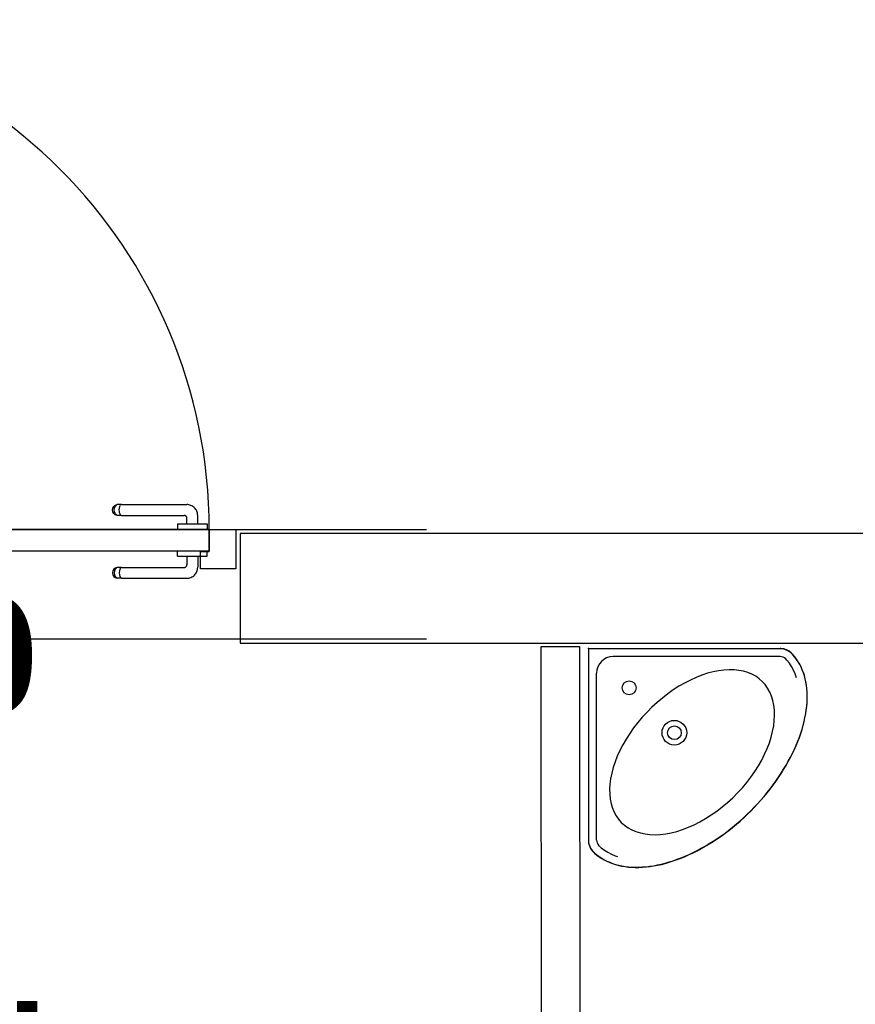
# Model space of a CAD drawing. Header units: millimetres. Extents: x -15 to 127, y -65 to 67.
# Tile 407 of 476: x 112.221 to 112.373, y 29.789 to 29.969. Entities that reach past the tile are written whole.
import ezdxf

# ---------------------------------------------------------------- set-up
doc = ezdxf.new("R2010")
doc.units = ezdxf.units.MM
doc.header["$MEASUREMENT"] = 0
doc.linetypes.add('PC_DASH_1', pattern=[0.6388888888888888, 0.2777777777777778, -0.08333333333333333, 0.05555555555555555, -0.08333333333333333, 0.05555555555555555, -0.08333333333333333])
doc.linetypes.add('PC_DASH_2', pattern=[0.125, 0.05555555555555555, -0.06944444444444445])
doc.layers.add('Calque 5', color=7, linetype='Continuous')
doc.styles.get("Standard").update_dxf_attribs({"font": 'BKANT.TTF'})

# ---------------------------------------------------------------- blocks, each defined once
blk = doc.blocks.new('PD_31707')
at = {"layer": 'Calque 5', "color": 0, "linetype": 'PC_DASH_1'}
for p, q in [((44.6994473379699, -37.04741096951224), (44.69950772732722, -37.047068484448)), ((44.69950772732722, -37.04775345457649), (44.6994473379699, -37.04741096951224)), ((44.69950772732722, -37.047068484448), (44.69968161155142, -37.04676730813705)), ((44.69968161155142, -37.04805463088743), (44.69950772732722, -37.04775345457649)), ((44.69968161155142, -37.04676730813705), (44.69994801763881, -37.04654376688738)), ((44.69975213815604, -37.04741096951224), (44.69980628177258, -37.047068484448)), ((44.69980628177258, -37.04775345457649), (44.69975213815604, -37.04741096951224)), ((44.69980628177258, -37.047068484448), (44.699962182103, -37.04676730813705)), ((44.699962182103, -37.04805463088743), (44.69980628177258, -37.04775345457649)), ((44.69994801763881, -37.04654376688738), (44.70027481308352, -37.04642482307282)), ((44.699962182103, -37.04676730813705), (44.70020103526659, -37.04654376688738)), ((44.70049403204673, -37.04642482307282), (44.70027481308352, -37.04642482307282)), ((44.70110970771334, -37.04642482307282), (44.70049403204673, -37.04642482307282)), ((44.70068137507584, -37.04741096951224), (44.70071263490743, -37.047068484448)), ((44.70071263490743, -37.04775345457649), (44.70068137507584, -37.04741096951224)), ((44.70071263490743, -37.047068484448), (44.70080264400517, -37.04676730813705)), ((44.70080264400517, -37.04805463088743), (44.70071263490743, -37.04775345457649)), ((44.70080264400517, -37.04676730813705), (44.70094054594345, -37.04654376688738)), ((44.70110970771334, -37.04642482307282), (44.71300793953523, -37.04642482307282)), ((44.69994801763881, -37.0482781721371), (44.69968161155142, -37.04805463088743)), ((44.70027481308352, -37.04839711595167), (44.69994801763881, -37.0482781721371)), ((44.70020103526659, -37.0482781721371), (44.699962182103, -37.04805463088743)), ((44.70049403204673, -37.04839711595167), (44.70027481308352, -37.04839711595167)), ((44.70110970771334, -37.04839711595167), (44.70049403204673, -37.04839711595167)), ((44.70094054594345, -37.0482781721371), (44.70080264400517, -37.04805463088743)), ((44.70110970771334, -37.04839711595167), (44.71253768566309, -37.04839711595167)), ((44.71303836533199, -37.0499474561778), (44.71303836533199, -37.04889779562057)), ((44.71501065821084, -37.0499474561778), (44.71501065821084, -37.04842754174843)), ((44.71132084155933, -37.0499474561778), (44.71148389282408, -37.0499474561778)), ((44.71132084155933, -37.0499474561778), (44.71132084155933, -37.04995746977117)), ((44.71132084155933, -37.04995746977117), (44.71132084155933, -37.05093880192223)), ((44.71132084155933, -37.05093880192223), (44.71132084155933, -37.0509488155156)), ((44.71148389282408, -37.0499474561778), (44.71195338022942, -37.0499474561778)), ((44.71195338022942, -37.0499474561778), (44.71267267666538, -37.0499474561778)), ((44.71267267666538, -37.0499474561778), (44.71355502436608, -37.0499474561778)), ((44.71355502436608, -37.0499474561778), (44.71449399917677, -37.0499474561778)), ((44.71449399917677, -37.0499474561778), (44.71537634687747, -37.0499474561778)), ((44.71537634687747, -37.0499474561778), (44.71609564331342, -37.0499474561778)), ((44.71609564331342, -37.0499474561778), (44.71656513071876, -37.0499474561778)), ((44.71656513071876, -37.0499474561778), (44.71672818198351, -37.0499474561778)), ((44.71672818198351, -37.0499474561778), (44.71672818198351, -37.04995746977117)), ((44.71672818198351, -37.04995746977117), (44.71672818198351, -37.05093880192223)), ((44.71672818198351, -37.05093880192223), (44.71672818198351, -37.0509488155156))]:
    blk.add_line(p, q, dxfattribs=at)
for centre, radius in [((44.71300793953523, -37.04842754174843), 0.002002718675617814), ((44.71253768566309, -37.04889779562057), 0.0005006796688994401)]:
    blk.add_arc(centre, radius, 0, 90, dxfattribs=at)
blk = doc.blocks.new('PD_31708')
at = {"layer": 'Calque 5', "color": 0, "linetype": 'PC_DASH_1'}
for p, q in [((44.71132084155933, -37.05486423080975), (44.71132084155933, -37.05485421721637)), ((44.71132084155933, -37.0558455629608), (44.71132084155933, -37.05486423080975)), ((44.71672818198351, -37.05486423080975), (44.71672818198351, -37.05485421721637)), ((44.71672818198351, -37.0558455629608), (44.71672818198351, -37.05486423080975)), ((44.71132084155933, -37.05585557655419), (44.71132084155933, -37.0558455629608)), ((44.71132084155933, -37.05585557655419), (44.71148389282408, -37.05585557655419)), ((44.71148389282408, -37.05585557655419), (44.71195338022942, -37.05585557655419)), ((44.71195338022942, -37.05585557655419), (44.71267267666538, -37.05585557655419)), ((44.71267267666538, -37.05585557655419), (44.71355502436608, -37.05585557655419)), ((44.71303836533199, -37.05585557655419), (44.71303836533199, -37.05741667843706)), ((44.71355502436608, -37.05585557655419), (44.71449399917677, -37.05585557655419)), ((44.71449399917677, -37.05585557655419), (44.71537634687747, -37.05585557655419)), ((44.71501065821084, -37.05585557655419), (44.71501065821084, -37.0578869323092)), ((44.71537634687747, -37.05585557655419), (44.71609564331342, -37.05585557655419)), ((44.71609564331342, -37.05585557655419), (44.71656513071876, -37.05585557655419)), ((44.71656513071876, -37.05585557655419), (44.71672818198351, -37.05585557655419)), ((44.71672818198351, -37.05585557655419), (44.71672818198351, -37.0558455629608)), ((44.69950772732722, -37.05856101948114), (44.6994473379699, -37.05890350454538)), ((44.69968161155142, -37.0582598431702), (44.69950772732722, -37.05856101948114)), ((44.69994801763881, -37.05803630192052), (44.69968161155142, -37.0582598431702)), ((44.69980628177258, -37.05856101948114), (44.69975213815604, -37.05890350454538)), ((44.699962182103, -37.0582598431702), (44.69980628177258, -37.05856101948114)), ((44.70027481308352, -37.05791735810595), (44.69994801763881, -37.05803630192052)), ((44.70020103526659, -37.05803630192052), (44.699962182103, -37.0582598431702)), ((44.70049403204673, -37.05791735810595), (44.70027481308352, -37.05791735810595)), ((44.70110970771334, -37.05791735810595), (44.70049403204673, -37.05791735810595)), ((44.70071263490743, -37.05856101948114), (44.70068137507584, -37.05890350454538)), ((44.70080264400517, -37.0582598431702), (44.70071263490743, -37.05856101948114)), ((44.70094054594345, -37.05803630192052), (44.70080264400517, -37.0582598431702)), ((44.70110970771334, -37.05791735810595), (44.71253768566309, -37.05791735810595)), ((44.6994473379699, -37.05890350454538), (44.69950772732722, -37.05924598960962)), ((44.69950772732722, -37.05924598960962), (44.69968161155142, -37.05954716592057)), ((44.69968161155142, -37.05954716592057), (44.69994801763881, -37.05977070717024)), ((44.69975213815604, -37.05890350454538), (44.69980628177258, -37.05924598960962)), ((44.69980628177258, -37.05924598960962), (44.699962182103, -37.05954716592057)), ((44.69994801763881, -37.05977070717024), (44.70027481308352, -37.05988965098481)), ((44.699962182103, -37.05954716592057), (44.70020103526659, -37.05977070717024)), ((44.70049403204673, -37.05988965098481), (44.70027481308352, -37.05988965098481)), ((44.70110970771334, -37.05988965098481), (44.70049403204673, -37.05988965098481)), ((44.70068137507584, -37.05890350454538), (44.70071263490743, -37.05924598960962)), ((44.70071263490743, -37.05924598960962), (44.70080264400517, -37.05954716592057)), ((44.70080264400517, -37.05954716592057), (44.70094054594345, -37.05977070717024)), ((44.70110970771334, -37.05988965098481), (44.71300793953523, -37.05988965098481))]:
    blk.add_line(p, q, dxfattribs=at)
for centre, radius in [((44.71253768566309, -37.05741667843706), 0.0005006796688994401), ((44.71300793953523, -37.05788693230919), 0.002002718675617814)]:
    blk.add_arc(centre, radius, 270, 0, dxfattribs=at)
blk = doc.blocks.new('PD_31706')
at = {"layer": 'Calque 5'}
for name in ['PD_31707', 'PD_31708']:
    blk.add_blockref(name, (0, 0), dxfattribs=at)
blk = doc.blocks.new('PD_31705')
at = {"layer": 'Calque 5', "color": 0, "linetype": 'PC_DASH_1'}
blk.add_lwpolyline([(44.71712679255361, -37.05095013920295), (44.71712679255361, -37.05495557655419), (44.62400037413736, -37.05495557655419), (44.62400037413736, -37.05095013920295), (44.71712679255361, -37.05095013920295)], dxfattribs=at)
at = {"layer": 'Calque 5'}
blk.add_blockref('PD_31706', (0, 0), dxfattribs=at)
blk = doc.blocks.new('PD_31753')
at = {"layer": 'Calque 5', "color": 0}
for p, q in [((44.78635764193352, -37.07270767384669), (44.82135762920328, -37.0727045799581)), ((44.78635764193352, -37.07270767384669), (44.78636073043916, -37.10770766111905)), ((44.82135776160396, -37.07420457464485), (44.79085776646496, -37.07420726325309)), ((44.78786072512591, -37.10770752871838), (44.78785803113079, -37.07720752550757))]:
    blk.add_line(p, q, dxfattribs=at)
for points in [[(44.78710941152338, -37.1097503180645), (44.78749676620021, -37.11011548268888), (44.78790574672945, -37.11045803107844), (44.78833602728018, -37.11077762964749), (44.78878639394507, -37.11107417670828), (44.78925723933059, -37.11134695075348), (44.78974746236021, -37.11159541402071), (44.79025634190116, -37.1118199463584), (44.7907836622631, -37.11201978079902), (44.79132849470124, -37.11219453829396), (44.79189039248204, -37.11234432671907), (44.79246858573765, -37.11246893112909), (44.79306186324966, -37.11256824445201), (44.79367050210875, -37.11264199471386), (44.79429312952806, -37.11268991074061), (44.79492902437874, -37.11271238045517), (44.79557725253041, -37.11270901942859), (44.7962375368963, -37.11268010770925), (44.79690866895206, -37.1126255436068), (44.79758960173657, -37.11254537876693), (44.79828032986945, -37.11243961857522), (44.79897953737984, -37.11230860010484), (44.79968617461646, -37.11215237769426), (44.80039935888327, -37.11197117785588), (44.80111865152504, -37.11176511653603), (44.80184316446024, -37.11153441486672), (44.80257174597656, -37.11127957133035), (44.80330306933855, -37.11100092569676), (44.80403713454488, -37.11069847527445), (44.8047727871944, -37.11037272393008), (44.80550858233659, -37.11002444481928), (44.80624436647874, -37.10965347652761), (44.80697886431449, -37.10926075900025), (44.80771146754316, -37.10884623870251), (44.80844047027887, -37.10841097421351), (44.80916603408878, -37.10795512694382), (44.80988671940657, -37.10747947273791), (44.81060154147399, -37.10698467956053), (44.8113100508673, -37.10647085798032), (44.81201098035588, -37.10593895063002), (44.81270366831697, -37.10538995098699), (44.81338750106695, -37.1048238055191), (44.81406093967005, -37.10424173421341), (44.81472403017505, -37.10364434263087), (44.81537534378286, -37.10303240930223), (44.81601432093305, -37.10240648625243), (44.81664013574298, -37.10176740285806), (44.81725195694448, -37.10111598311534), (44.81784923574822, -37.10045278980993), (44.81843118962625, -37.0997792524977), (44.81899721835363, -37.09909532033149), (44.81954610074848, -37.09840254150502), (44.82007788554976, -37.09770151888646), (44.82059158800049, -37.09699292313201), (44.82108625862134, -37.09627801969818), (44.82156178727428, -37.09555724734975), (44.82201751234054, -37.09483160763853), (44.82245265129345, -37.09410253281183), (44.82286704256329, -37.09336985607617), (44.82325963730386, -37.09263529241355), (44.82363020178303, -37.09189972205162), (44.82397863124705, -37.09116358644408), (44.82430425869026, -37.09042787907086), (44.82460658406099, -37.08969376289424), (44.82488510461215, -37.08896239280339), (44.82513982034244, -37.08823376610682), (44.82537040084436, -37.08750921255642), (44.82557634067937, -37.08678988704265), (44.82575741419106, -37.08607667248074), (44.82591351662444, -37.0853700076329), (44.82604441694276, -37.08467078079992), (44.82615005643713, -37.083980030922), (44.82623010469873, -37.08329908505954), (44.82628455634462, -37.08262794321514), (44.82631335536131, -37.08196765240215), (44.82631643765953, -37.08131925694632), (44.8262940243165, -37.08068353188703), (44.82624600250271, -37.08006091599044), (44.82617214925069, -37.07945228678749), (44.82607273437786, -37.07885902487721), (44.82594802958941, -37.07828085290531), (44.82579814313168, -37.07771898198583), (44.8256232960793, -37.07717418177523), (44.82542337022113, -37.0766468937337), (44.82519875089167, -37.07613805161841), (44.82495020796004, -37.07564787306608), (44.8246773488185, -37.07517707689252), (44.8243807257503, -37.07472675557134), (44.8240610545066, -37.07429653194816), (44.82371843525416, -37.07388760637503), (44.82335320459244, -37.07350031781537), (44.82341835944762, -37.07357141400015), (44.82300841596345, -37.0732467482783), (44.82254832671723, -37.07299820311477), (44.82205206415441, -37.07283332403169), (44.82153471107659, -37.07275712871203), (44.82135765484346, -37.07275191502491), (44.78635766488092, -37.07275500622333), (44.78636075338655, -37.10775499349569), (44.78640637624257, -37.10827593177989), (44.78654176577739, -37.10878103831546), (44.78676281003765, -37.1092549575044), (44.78706278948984, -37.1096832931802), (44.78712958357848, -37.10976019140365)], [(44.82341833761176, -37.0735240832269), (44.82300839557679, -37.0731994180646), (44.82254830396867, -37.07295087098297), (44.82205204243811, -37.07278599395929), (44.82153468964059, -37.07270979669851), (44.82135763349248, -37.07270458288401)], [(44.787109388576, -37.10970298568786), (44.78749674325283, -37.11006815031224), (44.78790572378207, -37.1104106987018), (44.78833600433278, -37.11073029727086), (44.78878637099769, -37.11102684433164), (44.78925721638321, -37.11129961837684), (44.78974743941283, -37.11154808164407), (44.79025631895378, -37.11177261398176), (44.79078363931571, -37.11197244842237), (44.79132847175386, -37.11214720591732), (44.79189036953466, -37.11229699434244), (44.79246856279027, -37.11242159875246), (44.79306184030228, -37.11252091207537), (44.79367047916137, -37.11259466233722), (44.79429310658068, -37.11264257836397), (44.79492900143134, -37.11266504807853), (44.79557722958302, -37.11266168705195), (44.79623751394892, -37.11263277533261), (44.79690864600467, -37.11257821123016), (44.79758957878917, -37.11249804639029), (44.79828030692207, -37.11239228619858), (44.79897951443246, -37.11226126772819), (44.79968615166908, -37.11210504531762), (44.80039933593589, -37.11192384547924), (44.80111862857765, -37.11171778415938), (44.80184314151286, -37.11148708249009), (44.80257172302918, -37.11123223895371), (44.80330304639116, -37.11095359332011), (44.80403711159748, -37.11065114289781), (44.80477276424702, -37.11032539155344), (44.8055085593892, -37.10997711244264), (44.80624434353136, -37.10960614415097), (44.80697884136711, -37.10921342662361), (44.80771144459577, -37.10879890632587), (44.80844044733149, -37.10836364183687), (44.80916601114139, -37.10790779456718), (44.80988669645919, -37.10743214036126), (44.81060151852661, -37.10693734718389), (44.81131002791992, -37.10642352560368), (44.81201095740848, -37.10589161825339), (44.81270364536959, -37.10534261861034), (44.81338747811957, -37.10477647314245), (44.81406091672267, -37.10419440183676), (44.81472400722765, -37.10359701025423), (44.81537532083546, -37.1029850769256), (44.81601429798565, -37.10235915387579), (44.8166401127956, -37.10172007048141), (44.81725193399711, -37.1010686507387), (44.81784921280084, -37.10040545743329), (44.81843116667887, -37.09973192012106), (44.81899719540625, -37.09904798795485), (44.81954607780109, -37.09835520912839), (44.82007786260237, -37.09765418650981), (44.82059156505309, -37.09694559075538), (44.82108623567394, -37.09623068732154), (44.82156176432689, -37.09550991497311), (44.82201748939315, -37.09478427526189), (44.82245262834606, -37.09405520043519), (44.82286701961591, -37.09332252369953), (44.82325961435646, -37.09258796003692), (44.82363017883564, -37.09185238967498), (44.82397860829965, -37.09111625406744), (44.82430423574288, -37.09038054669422), (44.8246065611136, -37.0896464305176), (44.82488508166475, -37.08891506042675), (44.82513979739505, -37.08818643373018), (44.82537037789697, -37.08746188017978), (44.82557631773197, -37.08674255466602), (44.82575739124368, -37.0860293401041), (44.82591349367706, -37.08532267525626), (44.82604439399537, -37.08462344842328), (44.82615003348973, -37.08393269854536), (44.82623008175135, -37.0832517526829), (44.82628453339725, -37.08258061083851), (44.82631333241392, -37.08192032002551), (44.82631641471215, -37.08127192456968), (44.8262940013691, -37.08063619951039), (44.82624597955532, -37.0800135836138), (44.82617212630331, -37.07940495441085), (44.82607271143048, -37.07881169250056), (44.82594800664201, -37.07823352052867), (44.82579812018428, -37.07767164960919), (44.82562327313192, -37.07712684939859), (44.82542334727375, -37.07659956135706), (44.82519872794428, -37.07609071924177), (44.82495018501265, -37.07560054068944), (44.8246773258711, -37.07512974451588), (44.82438070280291, -37.0746794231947), (44.82406103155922, -37.07424919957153), (44.82371841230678, -37.07384027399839), (44.82335318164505, -37.07345298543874)], [(44.82438239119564, -37.0780787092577), (44.82412907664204, -37.0773505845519), (44.82382381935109, -37.07666164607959), (44.82346785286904, -37.07601364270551), (44.82306168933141, -37.07540812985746), (44.82260669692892, -37.07484700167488), (44.82229251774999, -37.07451413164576)], [(44.81810938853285, -37.07873973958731), (44.81753898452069, -37.07823227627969), (44.81690872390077, -37.07778986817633), (44.81622139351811, -37.07741491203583), (44.81548077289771, -37.07710882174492), (44.81469016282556, -37.07687372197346), (44.81385368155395, -37.07671020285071), (44.81297487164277, -37.07661944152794), (44.81205868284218, -37.07660167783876), (44.81110907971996, -37.07665694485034), (44.81013109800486, -37.07678517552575), (44.80912905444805, -37.07698557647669), (44.80810833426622, -37.07725724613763), (44.80707322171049, -37.07759897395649), (44.80602964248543, -37.07800882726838), (44.80498203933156, -37.0784849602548), (44.80393555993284, -37.07902506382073), (44.80289554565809, -37.07962661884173), (44.80186675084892, -37.08028651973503), (44.80085455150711, -37.08100151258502), (44.79986378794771, -37.0817681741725), (44.79889916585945, -37.08258297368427), (44.79796532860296, -37.08344150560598), (44.7970670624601, -37.08433992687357), (44.79620868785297, -37.08527391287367), (44.79539405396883, -37.08623867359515), (44.79462756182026, -37.08722956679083), (44.79391274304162, -37.0882418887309), (44.79325301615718, -37.08927079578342), (44.79265164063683, -37.09031091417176), (44.79211171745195, -37.09135748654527), (44.79163576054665, -37.09240516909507), (44.79122608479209, -37.09344881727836), (44.79088453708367, -37.09448399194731), (44.79061304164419, -37.09550475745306), (44.79041281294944, -37.09650683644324), (44.79028475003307, -37.09748484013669), (44.79022964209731, -37.09843445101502), (44.79024756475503, -37.09935063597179), (44.79033847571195, -37.10022943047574), (44.79050213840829, -37.10106588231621), (44.79073737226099, -37.10185645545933), (44.79104358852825, -37.10259702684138), (44.79141866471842, -37.10328428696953), (44.79186117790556, -37.10391447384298), (44.79236873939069, -37.10448479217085)], [(44.79236873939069, -37.10448479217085), (44.79295349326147, -37.10500660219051), (44.79359803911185, -37.10546328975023), (44.79429950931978, -37.10585239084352), (44.79505406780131, -37.10617241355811), (44.79585833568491, -37.10642116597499), (44.79670813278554, -37.10659799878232), (44.79759985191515, -37.10670166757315), (44.79852847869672, -37.10673186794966), (44.7994899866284, -37.10668850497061), (44.80047928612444, -37.10657158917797), (44.80149200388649, -37.1063818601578), (44.80252269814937, -37.10612016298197), (44.80356704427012, -37.10578766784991), (44.80461906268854, -37.105386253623), (44.80567427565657, -37.10491772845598), (44.80672750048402, -37.10438436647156), (44.80777335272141, -37.10378865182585), (44.80880706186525, -37.10313366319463), (44.80982321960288, -37.10242262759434), (44.81081696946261, -37.10165895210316), (44.81178358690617, -37.10084614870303), (44.81271842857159, -37.09998862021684), (44.81361669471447, -37.09909019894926), (44.81447406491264, -37.09815520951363), (44.8152867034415, -37.0971884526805), (44.81605020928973, -37.09619457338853), (44.81676106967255, -37.09517829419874), (44.81741588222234, -37.09414447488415), (44.81801141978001, -37.09309851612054), (44.81854440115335, -37.09204539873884), (44.81901294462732, -37.09098991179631), (44.81941418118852, -37.08993782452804), (44.81974649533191, -37.08889341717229), (44.82000801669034, -37.08786267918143), (44.82019757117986, -37.08684992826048), (44.82031431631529, -37.08586060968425), (44.82035751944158, -37.08489909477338), (44.82032715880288, -37.08397047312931), (44.82022333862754, -37.08307877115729), (44.82004636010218, -37.08222900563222), (44.81979746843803, -37.08142477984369), (44.81947731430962, -37.08067027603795), (44.8190880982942, -37.07996887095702), (44.8186312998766, -37.07932440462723), (44.81810938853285, -37.07873973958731)], [(44.78636073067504, -37.10770766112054), (44.78640635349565, -37.10822860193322), (44.78654174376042, -37.10873370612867), (44.78676278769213, -37.10920762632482), (44.78706276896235, -37.10963596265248), (44.787129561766, -37.10971285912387)], [(44.78817006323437, -37.10864183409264), (44.78870192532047, -37.10912726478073), (44.78927931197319, -37.10956449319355), (44.78990062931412, -37.10995244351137), (44.79056387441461, -37.11029015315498), (44.7912672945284, -37.11057640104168), (44.7916584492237, -37.11070767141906)]]:
    blk.add_lwpolyline(points, dxfattribs=at)
for centre, radius in [((44.79381180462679, -37.07989551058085), 0.001274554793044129), ((44.80206435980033, -37.08810675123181), 0.002254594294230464), ((44.80206436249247, -37.08810675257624), 0.001252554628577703)]:
    blk.add_circle(centre, radius, dxfattribs=at)
for centre, radius, start, end in [((44.79085802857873, -37.07720726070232), 0.002999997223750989, 90.00505744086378, 180.0050574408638), ((44.82135789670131, -37.07570458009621), 0.001499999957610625, 46.62154303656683, 90.00502692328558), ((44.78936072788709, -37.10770739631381), 0.001499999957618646, 180.0050574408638, 221.9504920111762)]:
    blk.add_arc(centre, radius, start, end, dxfattribs=at)
blk = doc.blocks.new('PD_33053')
at = {"layer": 'Calque 5', "color": 0, "linetype": 'PC_DASH_1'}
for p, q in [((44.6994473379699, -37.04741096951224), (44.69950772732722, -37.047068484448)), ((44.69950772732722, -37.04775345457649), (44.6994473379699, -37.04741096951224)), ((44.69950772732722, -37.047068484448), (44.69968161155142, -37.04676730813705)), ((44.69968161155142, -37.04805463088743), (44.69950772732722, -37.04775345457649)), ((44.69968161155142, -37.04676730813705), (44.69994801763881, -37.04654376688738)), ((44.69975213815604, -37.04741096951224), (44.69980628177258, -37.047068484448)), ((44.69980628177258, -37.04775345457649), (44.69975213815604, -37.04741096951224)), ((44.69980628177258, -37.047068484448), (44.699962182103, -37.04676730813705)), ((44.699962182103, -37.04805463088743), (44.69980628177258, -37.04775345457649)), ((44.69994801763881, -37.04654376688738), (44.70027481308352, -37.04642482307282)), ((44.699962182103, -37.04676730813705), (44.70020103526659, -37.04654376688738)), ((44.70049403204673, -37.04642482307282), (44.70027481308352, -37.04642482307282)), ((44.70110970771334, -37.04642482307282), (44.70049403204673, -37.04642482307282)), ((44.70068137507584, -37.04741096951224), (44.70071263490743, -37.047068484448)), ((44.70071263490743, -37.04775345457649), (44.70068137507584, -37.04741096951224)), ((44.70071263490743, -37.047068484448), (44.70080264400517, -37.04676730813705)), ((44.70080264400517, -37.04805463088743), (44.70071263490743, -37.04775345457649)), ((44.70080264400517, -37.04676730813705), (44.70094054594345, -37.04654376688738)), ((44.70110970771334, -37.04642482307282), (44.71300793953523, -37.04642482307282)), ((44.69994801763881, -37.0482781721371), (44.69968161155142, -37.04805463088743)), ((44.70027481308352, -37.04839711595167), (44.69994801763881, -37.0482781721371)), ((44.70020103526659, -37.0482781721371), (44.699962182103, -37.04805463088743)), ((44.70049403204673, -37.04839711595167), (44.70027481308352, -37.04839711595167)), ((44.70110970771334, -37.04839711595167), (44.70049403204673, -37.04839711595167)), ((44.70094054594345, -37.0482781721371), (44.70080264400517, -37.04805463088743)), ((44.70110970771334, -37.04839711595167), (44.71253768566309, -37.04839711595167)), ((44.71303836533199, -37.0499474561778), (44.71303836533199, -37.04889779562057)), ((44.71501065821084, -37.0499474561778), (44.71501065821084, -37.04842754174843)), ((44.71132084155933, -37.0499474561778), (44.71148389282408, -37.0499474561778)), ((44.71132084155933, -37.0499474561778), (44.71132084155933, -37.04995746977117)), ((44.71132084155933, -37.04995746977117), (44.71132084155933, -37.05093880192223)), ((44.71132084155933, -37.05093880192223), (44.71132084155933, -37.0509488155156)), ((44.71148389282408, -37.0499474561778), (44.71195338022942, -37.0499474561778)), ((44.71195338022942, -37.0499474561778), (44.71267267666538, -37.0499474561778)), ((44.71267267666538, -37.0499474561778), (44.71355502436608, -37.0499474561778)), ((44.71355502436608, -37.0499474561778), (44.71449399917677, -37.0499474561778)), ((44.71449399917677, -37.0499474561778), (44.71537634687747, -37.0499474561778)), ((44.71537634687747, -37.0499474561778), (44.71609564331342, -37.0499474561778)), ((44.71609564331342, -37.0499474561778), (44.71656513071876, -37.0499474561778)), ((44.71656513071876, -37.0499474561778), (44.71672818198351, -37.0499474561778)), ((44.71672818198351, -37.0499474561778), (44.71672818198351, -37.04995746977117)), ((44.71672818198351, -37.04995746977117), (44.71672818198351, -37.05093880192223)), ((44.71672818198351, -37.05093880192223), (44.71672818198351, -37.0509488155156))]:
    blk.add_line(p, q, dxfattribs=at)
for centre, radius in [((44.71300793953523, -37.04842754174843), 0.002002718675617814), ((44.71253768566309, -37.04889779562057), 0.0005006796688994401)]:
    blk.add_arc(centre, radius, 0, 90, dxfattribs=at)
blk = doc.blocks.new('PD_33054')
at = {"layer": 'Calque 5', "color": 0, "linetype": 'PC_DASH_1'}
for p, q in [((44.71132084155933, -37.05486423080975), (44.71132084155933, -37.05485421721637)), ((44.71132084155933, -37.0558455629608), (44.71132084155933, -37.05486423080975)), ((44.71672818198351, -37.05486423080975), (44.71672818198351, -37.05485421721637)), ((44.71672818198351, -37.0558455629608), (44.71672818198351, -37.05486423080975)), ((44.71132084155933, -37.05585557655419), (44.71132084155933, -37.0558455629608)), ((44.71132084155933, -37.05585557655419), (44.71148389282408, -37.05585557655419)), ((44.71148389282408, -37.05585557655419), (44.71195338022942, -37.05585557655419)), ((44.71195338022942, -37.05585557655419), (44.71267267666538, -37.05585557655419)), ((44.71267267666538, -37.05585557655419), (44.71355502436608, -37.05585557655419)), ((44.71303836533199, -37.05585557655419), (44.71303836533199, -37.05741667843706)), ((44.71355502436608, -37.05585557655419), (44.71449399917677, -37.05585557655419)), ((44.71449399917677, -37.05585557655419), (44.71537634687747, -37.05585557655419)), ((44.71501065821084, -37.05585557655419), (44.71501065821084, -37.0578869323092)), ((44.71537634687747, -37.05585557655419), (44.71609564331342, -37.05585557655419)), ((44.71609564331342, -37.05585557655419), (44.71656513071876, -37.05585557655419)), ((44.71656513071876, -37.05585557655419), (44.71672818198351, -37.05585557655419)), ((44.71672818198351, -37.05585557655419), (44.71672818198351, -37.0558455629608)), ((44.69950772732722, -37.05856101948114), (44.6994473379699, -37.05890350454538)), ((44.69968161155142, -37.0582598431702), (44.69950772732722, -37.05856101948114)), ((44.69994801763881, -37.05803630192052), (44.69968161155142, -37.0582598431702)), ((44.69980628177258, -37.05856101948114), (44.69975213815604, -37.05890350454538)), ((44.699962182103, -37.0582598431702), (44.69980628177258, -37.05856101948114)), ((44.70027481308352, -37.05791735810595), (44.69994801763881, -37.05803630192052)), ((44.70020103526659, -37.05803630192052), (44.699962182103, -37.0582598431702)), ((44.70049403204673, -37.05791735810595), (44.70027481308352, -37.05791735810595)), ((44.70110970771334, -37.05791735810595), (44.70049403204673, -37.05791735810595)), ((44.70071263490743, -37.05856101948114), (44.70068137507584, -37.05890350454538)), ((44.70080264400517, -37.0582598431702), (44.70071263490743, -37.05856101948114)), ((44.70094054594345, -37.05803630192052), (44.70080264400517, -37.0582598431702)), ((44.70110970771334, -37.05791735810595), (44.71253768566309, -37.05791735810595)), ((44.6994473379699, -37.05890350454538), (44.69950772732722, -37.05924598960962)), ((44.69950772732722, -37.05924598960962), (44.69968161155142, -37.05954716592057)), ((44.69968161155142, -37.05954716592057), (44.69994801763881, -37.05977070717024)), ((44.69975213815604, -37.05890350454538), (44.69980628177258, -37.05924598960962)), ((44.69980628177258, -37.05924598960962), (44.699962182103, -37.05954716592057)), ((44.69994801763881, -37.05977070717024), (44.70027481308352, -37.05988965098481)), ((44.699962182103, -37.05954716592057), (44.70020103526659, -37.05977070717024)), ((44.70049403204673, -37.05988965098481), (44.70027481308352, -37.05988965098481)), ((44.70110970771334, -37.05988965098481), (44.70049403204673, -37.05988965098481)), ((44.70068137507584, -37.05890350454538), (44.70071263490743, -37.05924598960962)), ((44.70071263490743, -37.05924598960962), (44.70080264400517, -37.05954716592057)), ((44.70080264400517, -37.05954716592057), (44.70094054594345, -37.05977070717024)), ((44.70110970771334, -37.05988965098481), (44.71300793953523, -37.05988965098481))]:
    blk.add_line(p, q, dxfattribs=at)
for centre, radius in [((44.71253768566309, -37.05741667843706), 0.0005006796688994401), ((44.71300793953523, -37.05788693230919), 0.002002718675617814)]:
    blk.add_arc(centre, radius, 270, 0, dxfattribs=at)
blk = doc.blocks.new('PD_33052')
at = {"layer": 'Calque 5'}
for name in ['PD_33053', 'PD_33054']:
    blk.add_blockref(name, (0, 0), dxfattribs=at)
blk = doc.blocks.new('PD_33051')
at = {"layer": 'Calque 5', "color": 0, "linetype": 'PC_DASH_1'}
blk.add_lwpolyline([(44.71712679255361, -37.05095013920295), (44.71712679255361, -37.05495557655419), (44.62400037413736, -37.05495557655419), (44.62400037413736, -37.05095013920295), (44.71712679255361, -37.05095013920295)], dxfattribs=at)
at = {"layer": 'Calque 5'}
blk.add_blockref('PD_33052', (0, 0), dxfattribs=at)
blk = doc.blocks.new('PD_33099')
at = {"layer": 'Calque 5', "color": 0}
for p, q in [((44.78635764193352, -37.07270767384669), (44.82135762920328, -37.0727045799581)), ((44.78635764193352, -37.07270767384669), (44.78636073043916, -37.10770766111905)), ((44.82135776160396, -37.07420457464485), (44.79085776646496, -37.07420726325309)), ((44.78786072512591, -37.10770752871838), (44.78785803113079, -37.07720752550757))]:
    blk.add_line(p, q, dxfattribs=at)
for points in [[(44.78710941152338, -37.1097503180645), (44.78749676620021, -37.11011548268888), (44.78790574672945, -37.11045803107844), (44.78833602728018, -37.11077762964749), (44.78878639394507, -37.11107417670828), (44.78925723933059, -37.11134695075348), (44.78974746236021, -37.11159541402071), (44.79025634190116, -37.1118199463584), (44.7907836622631, -37.11201978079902), (44.79132849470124, -37.11219453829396), (44.79189039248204, -37.11234432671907), (44.79246858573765, -37.11246893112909), (44.79306186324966, -37.11256824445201), (44.79367050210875, -37.11264199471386), (44.79429312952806, -37.11268991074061), (44.79492902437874, -37.11271238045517), (44.79557725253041, -37.11270901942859), (44.7962375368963, -37.11268010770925), (44.79690866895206, -37.1126255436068), (44.79758960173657, -37.11254537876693), (44.79828032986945, -37.11243961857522), (44.79897953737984, -37.11230860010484), (44.79968617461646, -37.11215237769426), (44.80039935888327, -37.11197117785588), (44.80111865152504, -37.11176511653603), (44.80184316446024, -37.11153441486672), (44.80257174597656, -37.11127957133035), (44.80330306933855, -37.11100092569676), (44.80403713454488, -37.11069847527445), (44.8047727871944, -37.11037272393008), (44.80550858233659, -37.11002444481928), (44.80624436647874, -37.10965347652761), (44.80697886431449, -37.10926075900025), (44.80771146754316, -37.10884623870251), (44.80844047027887, -37.10841097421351), (44.80916603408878, -37.10795512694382), (44.80988671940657, -37.10747947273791), (44.81060154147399, -37.10698467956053), (44.8113100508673, -37.10647085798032), (44.81201098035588, -37.10593895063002), (44.81270366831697, -37.10538995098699), (44.81338750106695, -37.1048238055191), (44.81406093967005, -37.10424173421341), (44.81472403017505, -37.10364434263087), (44.81537534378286, -37.10303240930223), (44.81601432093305, -37.10240648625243), (44.81664013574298, -37.10176740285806), (44.81725195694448, -37.10111598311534), (44.81784923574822, -37.10045278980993), (44.81843118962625, -37.0997792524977), (44.81899721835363, -37.09909532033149), (44.81954610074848, -37.09840254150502), (44.82007788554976, -37.09770151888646), (44.82059158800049, -37.09699292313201), (44.82108625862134, -37.09627801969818), (44.82156178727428, -37.09555724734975), (44.82201751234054, -37.09483160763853), (44.82245265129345, -37.09410253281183), (44.82286704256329, -37.09336985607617), (44.82325963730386, -37.09263529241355), (44.82363020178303, -37.09189972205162), (44.82397863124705, -37.09116358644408), (44.82430425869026, -37.09042787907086), (44.82460658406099, -37.08969376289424), (44.82488510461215, -37.08896239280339), (44.82513982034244, -37.08823376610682), (44.82537040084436, -37.08750921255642), (44.82557634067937, -37.08678988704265), (44.82575741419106, -37.08607667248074), (44.82591351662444, -37.0853700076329), (44.82604441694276, -37.08467078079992), (44.82615005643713, -37.083980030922), (44.82623010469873, -37.08329908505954), (44.82628455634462, -37.08262794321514), (44.82631335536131, -37.08196765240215), (44.82631643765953, -37.08131925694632), (44.8262940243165, -37.08068353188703), (44.82624600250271, -37.08006091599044), (44.82617214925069, -37.07945228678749), (44.82607273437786, -37.07885902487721), (44.82594802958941, -37.07828085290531), (44.82579814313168, -37.07771898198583), (44.8256232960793, -37.07717418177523), (44.82542337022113, -37.0766468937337), (44.82519875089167, -37.07613805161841), (44.82495020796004, -37.07564787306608), (44.8246773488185, -37.07517707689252), (44.8243807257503, -37.07472675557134), (44.8240610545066, -37.07429653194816), (44.82371843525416, -37.07388760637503), (44.82335320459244, -37.07350031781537), (44.82341835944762, -37.07357141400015), (44.82300841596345, -37.0732467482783), (44.82254832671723, -37.07299820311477), (44.82205206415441, -37.07283332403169), (44.82153471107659, -37.07275712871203), (44.82135765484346, -37.07275191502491), (44.78635766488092, -37.07275500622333), (44.78636075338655, -37.10775499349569), (44.78640637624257, -37.10827593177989), (44.78654176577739, -37.10878103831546), (44.78676281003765, -37.1092549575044), (44.78706278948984, -37.1096832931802), (44.78712958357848, -37.10976019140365)], [(44.82341833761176, -37.0735240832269), (44.82300839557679, -37.0731994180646), (44.82254830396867, -37.07295087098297), (44.82205204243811, -37.07278599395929), (44.82153468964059, -37.07270979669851), (44.82135763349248, -37.07270458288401)], [(44.787109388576, -37.10970298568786), (44.78749674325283, -37.11006815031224), (44.78790572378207, -37.1104106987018), (44.78833600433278, -37.11073029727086), (44.78878637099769, -37.11102684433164), (44.78925721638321, -37.11129961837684), (44.78974743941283, -37.11154808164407), (44.79025631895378, -37.11177261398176), (44.79078363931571, -37.11197244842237), (44.79132847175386, -37.11214720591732), (44.79189036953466, -37.11229699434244), (44.79246856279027, -37.11242159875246), (44.79306184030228, -37.11252091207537), (44.79367047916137, -37.11259466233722), (44.79429310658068, -37.11264257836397), (44.79492900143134, -37.11266504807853), (44.79557722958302, -37.11266168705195), (44.79623751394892, -37.11263277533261), (44.79690864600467, -37.11257821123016), (44.79758957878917, -37.11249804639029), (44.79828030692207, -37.11239228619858), (44.79897951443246, -37.11226126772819), (44.79968615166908, -37.11210504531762), (44.80039933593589, -37.11192384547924), (44.80111862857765, -37.11171778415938), (44.80184314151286, -37.11148708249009), (44.80257172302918, -37.11123223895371), (44.80330304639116, -37.11095359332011), (44.80403711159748, -37.11065114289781), (44.80477276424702, -37.11032539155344), (44.8055085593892, -37.10997711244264), (44.80624434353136, -37.10960614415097), (44.80697884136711, -37.10921342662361), (44.80771144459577, -37.10879890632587), (44.80844044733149, -37.10836364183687), (44.80916601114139, -37.10790779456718), (44.80988669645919, -37.10743214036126), (44.81060151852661, -37.10693734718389), (44.81131002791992, -37.10642352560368), (44.81201095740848, -37.10589161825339), (44.81270364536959, -37.10534261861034), (44.81338747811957, -37.10477647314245), (44.81406091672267, -37.10419440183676), (44.81472400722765, -37.10359701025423), (44.81537532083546, -37.1029850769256), (44.81601429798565, -37.10235915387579), (44.8166401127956, -37.10172007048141), (44.81725193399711, -37.1010686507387), (44.81784921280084, -37.10040545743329), (44.81843116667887, -37.09973192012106), (44.81899719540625, -37.09904798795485), (44.81954607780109, -37.09835520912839), (44.82007786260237, -37.09765418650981), (44.82059156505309, -37.09694559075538), (44.82108623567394, -37.09623068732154), (44.82156176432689, -37.09550991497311), (44.82201748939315, -37.09478427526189), (44.82245262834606, -37.09405520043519), (44.82286701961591, -37.09332252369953), (44.82325961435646, -37.09258796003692), (44.82363017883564, -37.09185238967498), (44.82397860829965, -37.09111625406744), (44.82430423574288, -37.09038054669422), (44.8246065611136, -37.0896464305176), (44.82488508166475, -37.08891506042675), (44.82513979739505, -37.08818643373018), (44.82537037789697, -37.08746188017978), (44.82557631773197, -37.08674255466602), (44.82575739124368, -37.0860293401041), (44.82591349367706, -37.08532267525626), (44.82604439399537, -37.08462344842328), (44.82615003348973, -37.08393269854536), (44.82623008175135, -37.0832517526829), (44.82628453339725, -37.08258061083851), (44.82631333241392, -37.08192032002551), (44.82631641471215, -37.08127192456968), (44.8262940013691, -37.08063619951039), (44.82624597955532, -37.0800135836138), (44.82617212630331, -37.07940495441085), (44.82607271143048, -37.07881169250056), (44.82594800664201, -37.07823352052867), (44.82579812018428, -37.07767164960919), (44.82562327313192, -37.07712684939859), (44.82542334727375, -37.07659956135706), (44.82519872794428, -37.07609071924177), (44.82495018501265, -37.07560054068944), (44.8246773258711, -37.07512974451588), (44.82438070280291, -37.0746794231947), (44.82406103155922, -37.07424919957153), (44.82371841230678, -37.07384027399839), (44.82335318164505, -37.07345298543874)], [(44.82438239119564, -37.0780787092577), (44.82412907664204, -37.0773505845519), (44.82382381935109, -37.07666164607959), (44.82346785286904, -37.07601364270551), (44.82306168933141, -37.07540812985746), (44.82260669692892, -37.07484700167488), (44.82229251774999, -37.07451413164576)], [(44.81810938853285, -37.07873973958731), (44.81753898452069, -37.07823227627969), (44.81690872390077, -37.07778986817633), (44.81622139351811, -37.07741491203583), (44.81548077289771, -37.07710882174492), (44.81469016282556, -37.07687372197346), (44.81385368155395, -37.07671020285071), (44.81297487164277, -37.07661944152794), (44.81205868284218, -37.07660167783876), (44.81110907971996, -37.07665694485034), (44.81013109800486, -37.07678517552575), (44.80912905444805, -37.07698557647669), (44.80810833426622, -37.07725724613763), (44.80707322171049, -37.07759897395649), (44.80602964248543, -37.07800882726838), (44.80498203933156, -37.0784849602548), (44.80393555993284, -37.07902506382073), (44.80289554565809, -37.07962661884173), (44.80186675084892, -37.08028651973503), (44.80085455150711, -37.08100151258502), (44.79986378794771, -37.0817681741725), (44.79889916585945, -37.08258297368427), (44.79796532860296, -37.08344150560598), (44.7970670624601, -37.08433992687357), (44.79620868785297, -37.08527391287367), (44.79539405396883, -37.08623867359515), (44.79462756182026, -37.08722956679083), (44.79391274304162, -37.0882418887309), (44.79325301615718, -37.08927079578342), (44.79265164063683, -37.09031091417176), (44.79211171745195, -37.09135748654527), (44.79163576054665, -37.09240516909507), (44.79122608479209, -37.09344881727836), (44.79088453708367, -37.09448399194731), (44.79061304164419, -37.09550475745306), (44.79041281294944, -37.09650683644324), (44.79028475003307, -37.09748484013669), (44.79022964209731, -37.09843445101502), (44.79024756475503, -37.09935063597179), (44.79033847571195, -37.10022943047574), (44.79050213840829, -37.10106588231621), (44.79073737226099, -37.10185645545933), (44.79104358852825, -37.10259702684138), (44.79141866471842, -37.10328428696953), (44.79186117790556, -37.10391447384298), (44.79236873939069, -37.10448479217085)], [(44.79236873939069, -37.10448479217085), (44.79295349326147, -37.10500660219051), (44.79359803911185, -37.10546328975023), (44.79429950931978, -37.10585239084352), (44.79505406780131, -37.10617241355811), (44.79585833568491, -37.10642116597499), (44.79670813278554, -37.10659799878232), (44.79759985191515, -37.10670166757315), (44.79852847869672, -37.10673186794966), (44.7994899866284, -37.10668850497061), (44.80047928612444, -37.10657158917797), (44.80149200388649, -37.1063818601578), (44.80252269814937, -37.10612016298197), (44.80356704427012, -37.10578766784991), (44.80461906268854, -37.105386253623), (44.80567427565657, -37.10491772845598), (44.80672750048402, -37.10438436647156), (44.80777335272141, -37.10378865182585), (44.80880706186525, -37.10313366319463), (44.80982321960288, -37.10242262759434), (44.81081696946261, -37.10165895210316), (44.81178358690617, -37.10084614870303), (44.81271842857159, -37.09998862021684), (44.81361669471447, -37.09909019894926), (44.81447406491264, -37.09815520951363), (44.8152867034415, -37.0971884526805), (44.81605020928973, -37.09619457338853), (44.81676106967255, -37.09517829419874), (44.81741588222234, -37.09414447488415), (44.81801141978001, -37.09309851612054), (44.81854440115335, -37.09204539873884), (44.81901294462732, -37.09098991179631), (44.81941418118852, -37.08993782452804), (44.81974649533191, -37.08889341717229), (44.82000801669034, -37.08786267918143), (44.82019757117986, -37.08684992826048), (44.82031431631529, -37.08586060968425), (44.82035751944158, -37.08489909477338), (44.82032715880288, -37.08397047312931), (44.82022333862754, -37.08307877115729), (44.82004636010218, -37.08222900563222), (44.81979746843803, -37.08142477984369), (44.81947731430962, -37.08067027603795), (44.8190880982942, -37.07996887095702), (44.8186312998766, -37.07932440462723), (44.81810938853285, -37.07873973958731)], [(44.78636073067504, -37.10770766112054), (44.78640635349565, -37.10822860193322), (44.78654174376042, -37.10873370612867), (44.78676278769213, -37.10920762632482), (44.78706276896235, -37.10963596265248), (44.787129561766, -37.10971285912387)], [(44.78817006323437, -37.10864183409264), (44.78870192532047, -37.10912726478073), (44.78927931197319, -37.10956449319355), (44.78990062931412, -37.10995244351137), (44.79056387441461, -37.11029015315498), (44.7912672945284, -37.11057640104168), (44.7916584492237, -37.11070767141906)]]:
    blk.add_lwpolyline(points, dxfattribs=at)
for centre, radius in [((44.79381180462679, -37.07989551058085), 0.001274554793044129), ((44.80206435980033, -37.08810675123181), 0.002254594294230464), ((44.80206436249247, -37.08810675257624), 0.001252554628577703)]:
    blk.add_circle(centre, radius, dxfattribs=at)
for centre, radius, start, end in [((44.79085802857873, -37.07720726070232), 0.002999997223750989, 90.00505744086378, 180.0050574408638), ((44.82135789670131, -37.07570458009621), 0.001499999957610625, 46.62154303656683, 90.00502692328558), ((44.78936072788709, -37.10770739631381), 0.001499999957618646, 180.0050574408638, 221.9504920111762)]:
    blk.add_arc(centre, radius, start, end, dxfattribs=at)

msp = doc.modelspace()

# ---------------------------------------------------------------- linework, layer by layer
at = {"layer": 'Calque 5', "color": 0, "linetype": 'PC_DASH_2'}
for p, q in [((111.7951603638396, 29.87580880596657), (114.5518720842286, 29.87580880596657)), ((111.7951603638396, 29.87580880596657), (114.5518720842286, 29.87580880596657)), ((111.7951603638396, 29.85580880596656), (114.5518720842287, 29.85580880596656)), ((111.7951603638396, 29.85580880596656), (114.5518720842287, 29.85580880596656))]:
    msp.add_line(p, q, dxfattribs=at)
at = {"layer": 'Calque 5', "color": 0}
for points in [[(112.2603260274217, 29.86858424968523), (112.2538804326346, 29.86858424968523), (112.2538804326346, 29.87178859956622), (112.2554700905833, 29.87178859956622), (112.2554700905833, 29.87579403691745), (112.2603260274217, 29.87579403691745), (112.2603260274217, 29.86858424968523)], [(112.2603260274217, 29.86858424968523), (112.2538804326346, 29.86858424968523), (112.2538804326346, 29.87178859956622), (112.2554700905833, 29.87178859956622), (112.2554700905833, 29.87579403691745), (112.2603260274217, 29.87579403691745), (112.2603260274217, 29.86858424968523)], [(112.2611392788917, 29.85504209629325), (112.5386755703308, 29.85504209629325), (112.5386755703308, 29.87504209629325), (112.2611392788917, 29.87504209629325), (112.2611392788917, 29.85504209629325)], [(112.2611392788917, 29.85504209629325), (112.5386755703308, 29.85504209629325), (112.5386755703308, 29.87504209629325), (112.2611392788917, 29.87504209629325), (112.2611392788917, 29.85504209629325)], [(112.3231210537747, 29.85441695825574), (112.32315571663, 29.78291969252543), (112.3161557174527, 29.7829162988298), (112.3161210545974, 29.85441356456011), (112.3231210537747, 29.85441695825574)], [(112.3231210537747, 29.85441695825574), (112.32315571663, 29.78291969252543), (112.3161557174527, 29.7829162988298), (112.3161210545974, 29.85441356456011), (112.3231210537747, 29.85441695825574)]]:
    msp.add_lwpolyline(points, dxfattribs=at)
msp.add_arc((112.1623436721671, 29.87579403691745), 0.09312641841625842, 0, 90, dxfattribs=at)
msp.add_arc((112.1623436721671, 29.87579403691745), 0.09312641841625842, 0, 90, dxfattribs=at)
msp.add_point((112.3247144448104, 29.85407423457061), dxfattribs=at)
msp.add_point((112.3247144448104, 29.85407423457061), dxfattribs=at)

# ---------------------------------------------------------------- block references
at = {"layer": 'Calque 5'}
for name in ['PD_31705', 'PD_33051', 'PD_31753', 'PD_33099']:
    msp.add_blockref(name, (67.5383568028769, 66.9267819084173), dxfattribs=at)

# ---------------------------------------------------------------- texts
at = {"layer": 'Calque 5', "color": 0, "insert": (112.2227480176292, 29.86627724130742), "char_height": 0.02517216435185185, "width": 0.2293055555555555, "attachment_point": 1, "rotation": 270}
msp.add_mtext('{\\fArial Black|b0|i0|c0|p34;Sanitaires G\\H1.342x; \\H0.74514x;\\P15,05 m2 \\H1.228x; }', dxfattribs=at)
msp.add_mtext('{\\fArial Black|b0|i0|c0|p34;Sanitaires G\\H1.342x; \\H0.74514x;\\P15,05 m2 \\H1.228x; }', dxfattribs=at)

doc.saveas('drawing.dxf')
